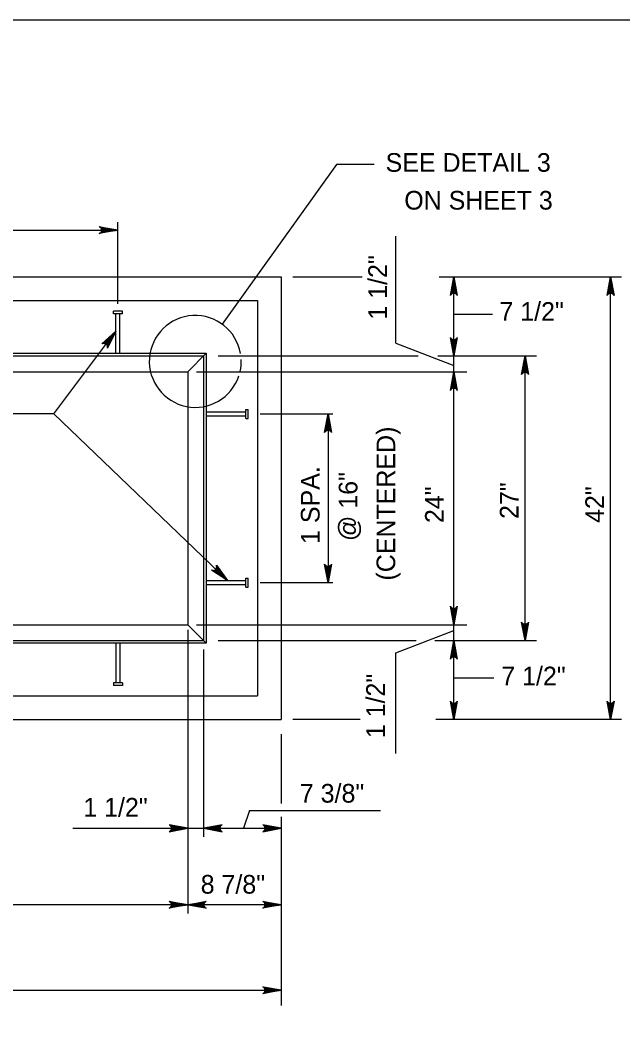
# Model space of a CAD drawing. Extents: x 2087776 to 2104538, y 970919 to 982612.
# Drawn here: x 2094029 to 2094347, y 980085 to 980614 of the extents above; entities that cross this region are included whole.
import ezdxf

# ---------------------------------------------------------------- set-up
doc = ezdxf.new("R2010")
doc.units = 0
doc.layers.add('1', color=7, linetype='Continuous')

msp = doc.modelspace()

# ---------------------------------------------------------------- linework, layer by layer
at = {"layer": '1'}
for p, q in [((2094195.86, 980538.13), (2094135.57, 980453.94)), ((2094215.68, 980538.13), (2094195.86, 980538.13)), ((2094080.56, 980464.7), (2094080.56, 980507.69)), ((2093636.12, 980503.51), (2094080.56, 980503.51)), ((2094226.98, 980443.94), (2094226.98, 980500.32)), ((2093550.01, 980478.86), (2094166.67, 980478.86)), ((2094166.67, 980478.86), (2094166.67, 980245.53)), ((2094172.76, 980478.86), (2094209.31, 980478.86)), ((2094249.81, 980478.86), (2094346.06, 980478.86)), ((2094257.63, 980245.53), (2094257.63, 980478.86)), ((2094340.22, 980245.53), (2094340.22, 980478.86)), ((2093905.57, 980466.36), (2094154.17, 980466.36)), ((2094154.17, 980466.36), (2094154.17, 980258.03)), ((2094082.93, 980460.8), (2094078.19, 980460.8)), ((2094078.19, 980459.47), (2094078.19, 980460.8)), ((2094082.93, 980459.47), (2094082.93, 980460.8)), ((2094082.93, 980459.47), (2094078.19, 980459.47)), ((2094079.52, 980438.59), (2094079.52, 980459.47)), ((2094081.6, 980438.59), (2094081.6, 980459.47)), ((2094257.63, 980459.16), (2094277.94, 980459.16)), ((2094046.84, 980406.7), (2094079.52, 980450.28)), ((2094226.98, 980443.94), (2094257.63, 980432.26)), ((2093589.59, 980438.59), (2094127.09, 980438.59)), ((2093590.98, 980437.19), (2094125.7, 980437.19)), ((2094127.09, 980438.59), (2094117.37, 980428.86)), ((2094125.7, 980437.19), (2094125.7, 980287.19)), ((2094127.09, 980438.59), (2094127.09, 980285.8)), ((2094133.37, 980437.19), (2094238.86, 980437.19)), ((2094249.26, 980437.19), (2094301.17, 980437.19)), ((2094295.16, 980287.19), (2094295.16, 980437.19)), ((2093599.31, 980428.86), (2094117.37, 980428.86)), ((2094117.37, 980428.86), (2094117.37, 980295.53)), ((2094121.97, 980428.86), (2094264.54, 980428.86)), ((2094127.09, 980407.68), (2094147.98, 980407.68)), ((2094147.98, 980409.01), (2094149.31, 980409.01)), ((2094147.98, 980404.27), (2094147.98, 980409.01)), ((2094149.31, 980404.27), (2094149.31, 980409.01)), ((2094046.84, 980406.7), (2093959.2, 980406.7)), ((2094046.84, 980406.7), (2094138.31, 980318.79)), ((2094127.09, 980405.6), (2094147.98, 980405.6)), ((2094147.98, 980404.27), (2094149.31, 980404.27)), ((2094155.48, 980406.64), (2094193.81, 980406.64)), ((2094191.36, 980406.64), (2094191.36, 980317.75)), ((2094127.09, 980318.79), (2094147.98, 980318.79)), ((2094147.98, 980320.12), (2094149.31, 980320.12)), ((2094147.98, 980315.38), (2094147.98, 980320.12)), ((2094149.31, 980315.38), (2094149.31, 980320.12)), ((2094155.48, 980317.75), (2094193.81, 980317.75)), ((2094127.09, 980316.71), (2094147.98, 980316.71)), ((2094147.98, 980315.38), (2094149.31, 980315.38)), ((2093599.31, 980295.53), (2094117.37, 980295.53)), ((2094127.09, 980285.8), (2094117.37, 980295.53)), ((2094117.37, 980292.86), (2094117.37, 980143.45)), ((2094121.97, 980295.53), (2094264.54, 980295.53)), ((2094226.98, 980280.83), (2094257.63, 980292.52)), ((2094127.09, 980285.8), (2093589.59, 980285.8)), ((2093590.98, 980287.19), (2094125.7, 980287.19)), ((2094079.52, 980285.8), (2094079.52, 980264.92)), ((2094081.6, 980285.8), (2094081.6, 980264.92)), ((2094133.37, 980287.19), (2094237.77, 980287.19)), ((2094247.62, 980287.19), (2094301.17, 980287.19)), ((2094125.7, 980282.59), (2094125.7, 980183.8)), ((2094226.98, 980227.74), (2094226.98, 980280.83)), ((2094078.19, 980264.92), (2094078.19, 980263.58)), ((2094082.93, 980264.92), (2094078.19, 980264.92)), ((2094082.93, 980264.92), (2094082.93, 980263.58)), ((2094257.63, 980267.59), (2094278.78, 980267.59)), ((2094082.93, 980263.58), (2094078.19, 980263.58)), ((2093905.57, 980258.03), (2094154.17, 980258.03)), ((2093550.01, 980245.53), (2094166.67, 980245.53)), ((2094208.21, 980245.53), (2094172.76, 980245.53)), ((2094346.06, 980245.53), (2094248.17, 980245.53)), ((2094166.67, 980237.94), (2094166.67, 980201.31)), ((2094149.9, 980197.73), (2094146.8, 980188.32)), ((2094149.9, 980197.73), (2094219.04, 980197.69)), ((2094166.67, 980194.37), (2094166.67, 980094.93)), ((2094056.79, 980188.32), (2094166.67, 980188.32)), ((2094166.67, 980147.96), (2093550.01, 980147.96)), ((2093550.01, 980102.91), (2094166.67, 980102.91))]:
    msp.add_line(p, q, dxfattribs=at)
for points in [[(2096000.74, 978763.82), (2096000.74, 980614.22), (2093422, 980614.22), (2093422, 978763.82), (2096000.74, 978763.82), (2096000.74, 978850.3), (2095344.57, 978850.3), (2095344.57, 979062.5), (2096000.74, 979062.5), (2096000.74, 979157.53), (2095344.57, 979157.53), (2095344.57, 978763.82), (2095603.11, 978763.82), (2095603.11, 978850.3), (2095603.11, 978763.82), (2095855.73, 978763.82), (2095855.73, 978850.3), (2095855.73, 978809.9), (2096000.74, 978809.9)], [(2094080.56, 980503.51), (2094070.78, 980501.68), (2094071.15, 980501.94), (2094071.53, 980502.2), (2094071.72, 980502.53), (2094071.92, 980502.86), (2094071.97, 980503.19), (2094072.03, 980503.51), (2094071.97, 980503.84), (2094071.92, 980504.17), (2094071.72, 980504.5), (2094071.53, 980504.83), (2094071.15, 980505.09), (2094070.78, 980505.35), (2094080.56, 980503.51), (2094071.15, 980505.09), (2094071.53, 980504.83), (2094080.56, 980503.51), (2094071.72, 980504.5), (2094071.92, 980504.17), (2094080.56, 980503.51), (2094071.97, 980503.84), (2094072.03, 980503.51), (2094080.56, 980503.51), (2094071.97, 980503.19), (2094071.92, 980502.86), (2094080.56, 980503.51), (2094071.72, 980502.53), (2094071.53, 980502.2), (2094080.56, 980503.51), (2094071.15, 980501.94)], [(2094257.63, 980478.86), (2094259.46, 980469.07), (2094259.2, 980469.45), (2094258.94, 980469.83), (2094258.61, 980470.02), (2094258.28, 980470.22), (2094257.95, 980470.27), (2094257.63, 980470.33), (2094257.3, 980470.27), (2094256.97, 980470.22), (2094256.64, 980470.02), (2094256.31, 980469.83), (2094256.05, 980469.45), (2094255.79, 980469.07), (2094257.63, 980478.86), (2094256.05, 980469.45), (2094256.31, 980469.83), (2094257.63, 980478.86), (2094256.64, 980470.02), (2094256.97, 980470.22), (2094257.63, 980478.86), (2094257.3, 980470.27), (2094257.63, 980470.33), (2094257.63, 980478.86), (2094257.95, 980470.27), (2094258.28, 980470.22), (2094257.63, 980478.86), (2094258.61, 980470.02), (2094258.94, 980469.83), (2094257.63, 980478.86), (2094259.2, 980469.45)], [(2094340.22, 980478.86), (2094342.05, 980469.07), (2094341.79, 980469.45), (2094341.53, 980469.83), (2094341.2, 980470.02), (2094340.87, 980470.22), (2094340.55, 980470.27), (2094340.22, 980470.33), (2094339.89, 980470.27), (2094339.56, 980470.22), (2094339.23, 980470.02), (2094338.91, 980469.83), (2094338.65, 980469.45), (2094338.38, 980469.07), (2094340.22, 980478.86), (2094338.65, 980469.45), (2094338.91, 980469.83), (2094340.22, 980478.86), (2094339.23, 980470.02), (2094339.56, 980470.22), (2094340.22, 980478.86), (2094339.89, 980470.27), (2094340.22, 980470.33), (2094340.22, 980478.86), (2094340.55, 980470.27), (2094340.87, 980470.22), (2094340.22, 980478.86), (2094341.2, 980470.02), (2094341.53, 980469.83), (2094340.22, 980478.86), (2094341.79, 980469.45)], [(2094079.52, 980450.28), (2094075.08, 980441.37), (2094075.1, 980441.82), (2094075.12, 980442.28), (2094074.97, 980442.64), (2094074.83, 980442.99), (2094074.6, 980443.23), (2094074.37, 980443.47), (2094074.08, 980443.63), (2094073.78, 980443.78), (2094073.4, 980443.82), (2094073.02, 980443.87), (2094072.59, 980443.72), (2094072.15, 980443.58), (2094079.52, 980450.28), (2094072.59, 980443.72), (2094073.02, 980443.87), (2094079.52, 980450.28), (2094073.4, 980443.82), (2094073.78, 980443.78), (2094079.52, 980450.28), (2094074.08, 980443.63), (2094074.37, 980443.47), (2094079.52, 980450.28), (2094074.6, 980443.23), (2094074.83, 980442.99), (2094079.52, 980450.28), (2094074.97, 980442.64), (2094075.12, 980442.28), (2094079.52, 980450.28), (2094075.1, 980441.82)], [(2094257.63, 980437.19), (2094255.79, 980446.98), (2094256.05, 980446.6), (2094256.31, 980446.23), (2094256.64, 980446.03), (2094256.97, 980445.84), (2094257.3, 980445.78), (2094257.63, 980445.72), (2094257.95, 980445.78), (2094258.28, 980445.84), (2094258.61, 980446.03), (2094258.94, 980446.23), (2094259.2, 980446.6), (2094259.46, 980446.98), (2094257.63, 980437.19), (2094259.2, 980446.6), (2094258.94, 980446.23), (2094257.63, 980437.19), (2094258.61, 980446.03), (2094258.28, 980445.84), (2094257.63, 980437.19), (2094257.95, 980445.78), (2094257.63, 980445.72), (2094257.63, 980437.19), (2094257.3, 980445.78), (2094256.97, 980445.84), (2094257.63, 980437.19), (2094256.64, 980446.03), (2094256.31, 980446.23), (2094257.63, 980437.19), (2094256.05, 980446.6)], [(2094295.16, 980437.19), (2094297, 980427.41), (2094296.74, 980427.79), (2094296.47, 980428.16), (2094296.15, 980428.36), (2094295.82, 980428.55), (2094295.49, 980428.61), (2094295.16, 980428.66), (2094294.83, 980428.61), (2094294.51, 980428.55), (2094294.18, 980428.36), (2094293.85, 980428.16), (2094293.59, 980427.79), (2094293.33, 980427.41), (2094295.16, 980437.19), (2094293.59, 980427.79), (2094293.85, 980428.16), (2094295.16, 980437.19), (2094294.18, 980428.36), (2094294.51, 980428.55), (2094295.16, 980437.19), (2094294.83, 980428.61), (2094295.16, 980428.66), (2094295.16, 980437.19), (2094295.49, 980428.61), (2094295.82, 980428.55), (2094295.16, 980437.19), (2094296.15, 980428.36), (2094296.47, 980428.16), (2094295.16, 980437.19), (2094296.74, 980427.79)], [(2094257.63, 980428.86), (2094259.46, 980419.07), (2094259.2, 980419.45), (2094258.94, 980419.83), (2094258.61, 980420.02), (2094258.28, 980420.22), (2094257.95, 980420.27), (2094257.63, 980420.33), (2094257.3, 980420.27), (2094256.97, 980420.22), (2094256.64, 980420.02), (2094256.31, 980419.83), (2094256.05, 980419.45), (2094255.79, 980419.07), (2094257.63, 980428.86), (2094256.05, 980419.45), (2094256.31, 980419.83), (2094257.63, 980428.86), (2094256.64, 980420.02), (2094256.97, 980420.22), (2094257.63, 980428.86), (2094257.3, 980420.27), (2094257.63, 980420.33), (2094257.63, 980428.86), (2094257.95, 980420.27), (2094258.28, 980420.22), (2094257.63, 980428.86), (2094258.61, 980420.02), (2094258.94, 980419.83), (2094257.63, 980428.86), (2094259.2, 980419.45)], [(2094191.36, 980406.64), (2094193.19, 980396.86), (2094192.93, 980397.23), (2094192.67, 980397.61), (2094192.34, 980397.8), (2094192.01, 980398), (2094191.68, 980398.05), (2094191.36, 980398.11), (2094191.03, 980398.05), (2094190.7, 980398), (2094190.37, 980397.8), (2094190.04, 980397.61), (2094189.78, 980397.23), (2094189.52, 980396.86), (2094191.36, 980406.64), (2094189.78, 980397.23), (2094190.04, 980397.61), (2094191.36, 980406.64), (2094190.37, 980397.8), (2094190.7, 980398), (2094191.36, 980406.64), (2094191.03, 980398.05), (2094191.36, 980398.11), (2094191.36, 980406.64), (2094191.68, 980398.05), (2094192.01, 980398), (2094191.36, 980406.64), (2094192.34, 980397.8), (2094192.67, 980397.61), (2094191.36, 980406.64), (2094192.93, 980397.23)], [(2094138.31, 980318.79), (2094129.98, 980324.25), (2094130.43, 980324.17), (2094130.89, 980324.1), (2094131.25, 980324.2), (2094131.62, 980324.3), (2094131.89, 980324.5), (2094132.16, 980324.7), (2094132.34, 980324.97), (2094132.53, 980325.25), (2094132.62, 980325.62), (2094132.7, 980325.99), (2094132.61, 980326.44), (2094132.52, 980326.89), (2094138.31, 980318.79), (2094132.61, 980326.44), (2094132.7, 980325.99), (2094138.31, 980318.79), (2094132.62, 980325.62), (2094132.53, 980325.25), (2094138.31, 980318.79), (2094132.34, 980324.97), (2094132.16, 980324.7), (2094138.31, 980318.79), (2094131.89, 980324.5), (2094131.62, 980324.3), (2094138.31, 980318.79), (2094131.25, 980324.2), (2094130.89, 980324.1), (2094138.31, 980318.79), (2094130.43, 980324.17)], [(2094191.36, 980317.75), (2094189.52, 980327.53), (2094189.78, 980327.16), (2094190.04, 980326.78), (2094190.37, 980326.59), (2094190.7, 980326.39), (2094191.03, 980326.33), (2094191.36, 980326.28), (2094191.68, 980326.33), (2094192.01, 980326.39), (2094192.34, 980326.59), (2094192.67, 980326.78), (2094192.93, 980327.16), (2094193.19, 980327.53), (2094191.36, 980317.75), (2094192.93, 980327.16), (2094192.67, 980326.78), (2094191.36, 980317.75), (2094192.34, 980326.59), (2094192.01, 980326.39), (2094191.36, 980317.75), (2094191.68, 980326.33), (2094191.36, 980326.28), (2094191.36, 980317.75), (2094191.03, 980326.33), (2094190.7, 980326.39), (2094191.36, 980317.75), (2094190.37, 980326.59), (2094190.04, 980326.78), (2094191.36, 980317.75), (2094189.78, 980327.16)], [(2094257.63, 980295.53), (2094255.79, 980305.31), (2094256.05, 980304.94), (2094256.31, 980304.56), (2094256.64, 980304.36), (2094256.97, 980304.17), (2094257.3, 980304.11), (2094257.63, 980304.06), (2094257.95, 980304.11), (2094258.28, 980304.17), (2094258.61, 980304.36), (2094258.94, 980304.56), (2094259.2, 980304.94), (2094259.46, 980305.31), (2094257.63, 980295.53), (2094259.2, 980304.94), (2094258.94, 980304.56), (2094257.63, 980295.53), (2094258.61, 980304.36), (2094258.28, 980304.17), (2094257.63, 980295.53), (2094257.95, 980304.11), (2094257.63, 980304.06), (2094257.63, 980295.53), (2094257.3, 980304.11), (2094256.97, 980304.17), (2094257.63, 980295.53), (2094256.64, 980304.36), (2094256.31, 980304.56), (2094257.63, 980295.53), (2094256.05, 980304.94)], [(2094295.16, 980287.19), (2094293.33, 980296.98), (2094293.59, 980296.6), (2094293.85, 980296.23), (2094294.18, 980296.03), (2094294.51, 980295.84), (2094294.83, 980295.78), (2094295.16, 980295.72), (2094295.49, 980295.78), (2094295.82, 980295.84), (2094296.15, 980296.03), (2094296.47, 980296.23), (2094296.74, 980296.6), (2094297, 980296.98), (2094295.16, 980287.19), (2094296.74, 980296.6), (2094296.47, 980296.23), (2094295.16, 980287.19), (2094296.15, 980296.03), (2094295.82, 980295.84), (2094295.16, 980287.19), (2094295.49, 980295.78), (2094295.16, 980295.72), (2094295.16, 980287.19), (2094294.83, 980295.78), (2094294.51, 980295.84), (2094295.16, 980287.19), (2094294.18, 980296.03), (2094293.85, 980296.23), (2094295.16, 980287.19), (2094293.59, 980296.6)], [(2094257.63, 980287.19), (2094259.46, 980277.41), (2094259.2, 980277.79), (2094258.94, 980278.16), (2094258.61, 980278.36), (2094258.28, 980278.55), (2094257.95, 980278.61), (2094257.63, 980278.66), (2094257.3, 980278.61), (2094256.97, 980278.55), (2094256.64, 980278.36), (2094256.31, 980278.16), (2094256.05, 980277.79), (2094255.79, 980277.41), (2094257.63, 980287.19), (2094256.05, 980277.79), (2094256.31, 980278.16), (2094257.63, 980287.19), (2094256.64, 980278.36), (2094256.97, 980278.55), (2094257.63, 980287.19), (2094257.3, 980278.61), (2094257.63, 980278.66), (2094257.63, 980287.19), (2094257.95, 980278.61), (2094258.28, 980278.55), (2094257.63, 980287.19), (2094258.61, 980278.36), (2094258.94, 980278.16), (2094257.63, 980287.19), (2094259.2, 980277.79)], [(2094257.63, 980245.53), (2094255.79, 980255.31), (2094256.05, 980254.94), (2094256.31, 980254.56), (2094256.64, 980254.36), (2094256.97, 980254.17), (2094257.3, 980254.11), (2094257.63, 980254.06), (2094257.95, 980254.11), (2094258.28, 980254.17), (2094258.61, 980254.36), (2094258.94, 980254.56), (2094259.2, 980254.94), (2094259.46, 980255.31), (2094257.63, 980245.53), (2094259.2, 980254.94), (2094258.94, 980254.56), (2094257.63, 980245.53), (2094258.61, 980254.36), (2094258.28, 980254.17), (2094257.63, 980245.53), (2094257.95, 980254.11), (2094257.63, 980254.06), (2094257.63, 980245.53), (2094257.3, 980254.11), (2094256.97, 980254.17), (2094257.63, 980245.53), (2094256.64, 980254.36), (2094256.31, 980254.56), (2094257.63, 980245.53), (2094256.05, 980254.94)], [(2094340.22, 980245.53), (2094338.38, 980255.31), (2094338.65, 980254.94), (2094338.91, 980254.56), (2094339.23, 980254.36), (2094339.56, 980254.17), (2094339.89, 980254.11), (2094340.22, 980254.06), (2094340.55, 980254.11), (2094340.87, 980254.17), (2094341.2, 980254.36), (2094341.53, 980254.56), (2094341.79, 980254.94), (2094342.05, 980255.31), (2094340.22, 980245.53), (2094341.79, 980254.94), (2094341.53, 980254.56), (2094340.22, 980245.53), (2094341.2, 980254.36), (2094340.87, 980254.17), (2094340.22, 980245.53), (2094340.55, 980254.11), (2094340.22, 980254.06), (2094340.22, 980245.53), (2094339.89, 980254.11), (2094339.56, 980254.17), (2094340.22, 980245.53), (2094339.23, 980254.36), (2094338.91, 980254.56), (2094340.22, 980245.53), (2094338.65, 980254.94)], [(2094117.37, 980188.32), (2094107.58, 980190.15), (2094107.96, 980189.89), (2094108.34, 980189.63), (2094108.53, 980189.3), (2094108.72, 980188.97), (2094108.78, 980188.64), (2094108.84, 980188.32), (2094108.78, 980187.99), (2094108.72, 980187.66), (2094108.53, 980187.33), (2094108.34, 980187), (2094107.96, 980186.74), (2094107.58, 980186.48), (2094117.37, 980188.32), (2094107.96, 980186.74), (2094108.34, 980187), (2094117.37, 980188.32), (2094108.53, 980187.33), (2094108.72, 980187.66), (2094117.37, 980188.32), (2094108.78, 980187.99), (2094108.84, 980188.32), (2094117.37, 980188.32), (2094108.78, 980188.64), (2094108.72, 980188.97), (2094117.37, 980188.32), (2094108.53, 980189.3), (2094108.34, 980189.63), (2094117.37, 980188.32), (2094107.96, 980189.89)], [(2094125.82, 980188.32), (2094135.61, 980186.48), (2094135.23, 980186.74), (2094134.85, 980187), (2094134.66, 980187.33), (2094134.47, 980187.66), (2094134.41, 980187.99), (2094134.35, 980188.32), (2094134.41, 980188.64), (2094134.47, 980188.97), (2094134.66, 980189.3), (2094134.85, 980189.63), (2094135.23, 980189.89), (2094135.61, 980190.15), (2094125.82, 980188.32), (2094135.23, 980189.89), (2094134.85, 980189.63), (2094125.82, 980188.32), (2094134.66, 980189.3), (2094134.47, 980188.97), (2094125.82, 980188.32), (2094134.41, 980188.64), (2094134.35, 980188.32), (2094125.82, 980188.32), (2094134.41, 980187.99), (2094134.47, 980187.66), (2094125.82, 980188.32), (2094134.66, 980187.33), (2094134.85, 980187), (2094125.82, 980188.32), (2094135.23, 980186.74)], [(2094166.67, 980188.32), (2094156.89, 980190.15), (2094157.27, 980189.89), (2094157.64, 980189.63), (2094157.84, 980189.3), (2094158.03, 980188.97), (2094158.09, 980188.64), (2094158.14, 980188.32), (2094158.09, 980187.99), (2094158.03, 980187.66), (2094157.84, 980187.33), (2094157.64, 980187), (2094157.27, 980186.74), (2094156.89, 980186.48), (2094166.67, 980188.32), (2094157.27, 980186.74), (2094157.64, 980187), (2094166.67, 980188.32), (2094157.84, 980187.33), (2094158.03, 980187.66), (2094166.67, 980188.32), (2094158.09, 980187.99), (2094158.14, 980188.32), (2094166.67, 980188.32), (2094158.09, 980188.64), (2094158.03, 980188.97), (2094166.67, 980188.32), (2094157.84, 980189.3), (2094157.64, 980189.63), (2094166.67, 980188.32), (2094157.27, 980189.89)], [(2094117.37, 980147.96), (2094107.58, 980146.13), (2094107.96, 980146.39), (2094108.34, 980146.65), (2094108.53, 980146.98), (2094108.72, 980147.31), (2094108.78, 980147.63), (2094108.84, 980147.96), (2094108.78, 980148.29), (2094108.72, 980148.62), (2094108.53, 980148.95), (2094108.34, 980149.27), (2094107.96, 980149.54), (2094107.58, 980149.8), (2094117.37, 980147.96), (2094107.96, 980149.54), (2094108.34, 980149.27), (2094117.37, 980147.96), (2094108.53, 980148.95), (2094108.72, 980148.62), (2094117.37, 980147.96), (2094108.78, 980148.29), (2094108.84, 980147.96), (2094117.37, 980147.96), (2094108.78, 980147.63), (2094108.72, 980147.31), (2094117.37, 980147.96), (2094108.53, 980146.98), (2094108.34, 980146.65), (2094117.37, 980147.96), (2094107.96, 980146.39)], [(2094117.37, 980147.96), (2094127.15, 980149.8), (2094126.78, 980149.54), (2094126.4, 980149.27), (2094126.2, 980148.95), (2094126.01, 980148.62), (2094125.95, 980148.29), (2094125.9, 980147.96), (2094125.95, 980147.63), (2094126.01, 980147.31), (2094126.2, 980146.98), (2094126.4, 980146.65), (2094126.78, 980146.39), (2094127.15, 980146.13), (2094117.37, 980147.96), (2094126.78, 980146.39), (2094126.4, 980146.65), (2094117.37, 980147.96), (2094126.2, 980146.98), (2094126.01, 980147.31), (2094117.37, 980147.96), (2094125.95, 980147.63), (2094125.9, 980147.96), (2094117.37, 980147.96), (2094125.95, 980148.29), (2094126.01, 980148.62), (2094117.37, 980147.96), (2094126.2, 980148.95), (2094126.4, 980149.27), (2094117.37, 980147.96), (2094126.78, 980149.54)], [(2094166.67, 980147.96), (2094156.89, 980146.13), (2094157.27, 980146.39), (2094157.64, 980146.65), (2094157.84, 980146.98), (2094158.03, 980147.31), (2094158.09, 980147.63), (2094158.14, 980147.96), (2094158.09, 980148.29), (2094158.03, 980148.62), (2094157.84, 980148.95), (2094157.64, 980149.27), (2094157.27, 980149.54), (2094156.89, 980149.8), (2094166.67, 980147.96), (2094157.27, 980149.54), (2094157.64, 980149.27), (2094166.67, 980147.96), (2094157.84, 980148.95), (2094158.03, 980148.62), (2094166.67, 980147.96), (2094158.09, 980148.29), (2094158.14, 980147.96), (2094166.67, 980147.96), (2094158.09, 980147.63), (2094158.03, 980147.31), (2094166.67, 980147.96), (2094157.84, 980146.98), (2094157.64, 980146.65), (2094166.67, 980147.96), (2094157.27, 980146.39)], [(2094166.67, 980102.91), (2094156.89, 980101.07), (2094157.27, 980101.33), (2094157.64, 980101.59), (2094157.84, 980101.92), (2094158.03, 980102.25), (2094158.09, 980102.58), (2094158.14, 980102.91), (2094158.09, 980103.23), (2094158.03, 980103.56), (2094157.84, 980103.89), (2094157.64, 980104.22), (2094157.27, 980104.48), (2094156.89, 980104.74), (2094166.67, 980102.91), (2094157.27, 980104.48), (2094157.64, 980104.22), (2094166.67, 980102.91), (2094157.84, 980103.89), (2094158.03, 980103.56), (2094166.67, 980102.91), (2094158.09, 980103.23), (2094158.14, 980102.91), (2094166.67, 980102.91), (2094158.09, 980102.58), (2094158.03, 980102.25), (2094166.67, 980102.91), (2094157.84, 980101.92), (2094157.64, 980101.59), (2094166.67, 980102.91), (2094157.27, 980101.33)]]:
    msp.add_lwpolyline(points, dxfattribs=at)
for start, end in [(9.9406, 341.7625), (347.5219, 2.598)]:
    msp.add_arc((2094121.36, 980434.33), 24.21, start, end, dxfattribs=at)

# ---------------------------------------------------------------- texts
for s, height, p in [('SEE DETAIL 3', 9.8425, (2094221.66, 980534.26)), ('ON SHEET 3', 9.843, (2094231.5, 980514.34)), ('7 1/2"', 9.843, (2094281.65, 980455.74)), ('7 1/2"', 9.843, (2094282.62, 980263.61)), ('1 1/2"', 9.843, (2094062.35, 980194.45))]:
    msp.add_text(s, height=height, dxfattribs=at).set_placement(p)
for s, rotation, p in [('1 1/2"', 90, (2094222.38, 980456.36)), ('(CENTERED)', 90, (2094226.73, 980318.84)), ('1 SPA.', 90, (2094186.88, 980338.14)), ('@ 16"', 90, (2094206.81, 980339.69)), ('27"', 90, (2094291.71, 980351.3)), ('24"', 90, (2094252.29, 980349.14)), ('42"', 90, (2094336.76, 980349.2)), ('1 1/2"', 90, (2094221.29, 980235.78)), ('7 3/8"', 360, (2094176.48, 980201.81)), ('8 7/8"', 360, (2094124.22, 980153.85))]:
    msp.add_text(s, height=9.843, rotation=rotation, dxfattribs=at).set_placement(p)

doc.saveas('drawing.dxf')
